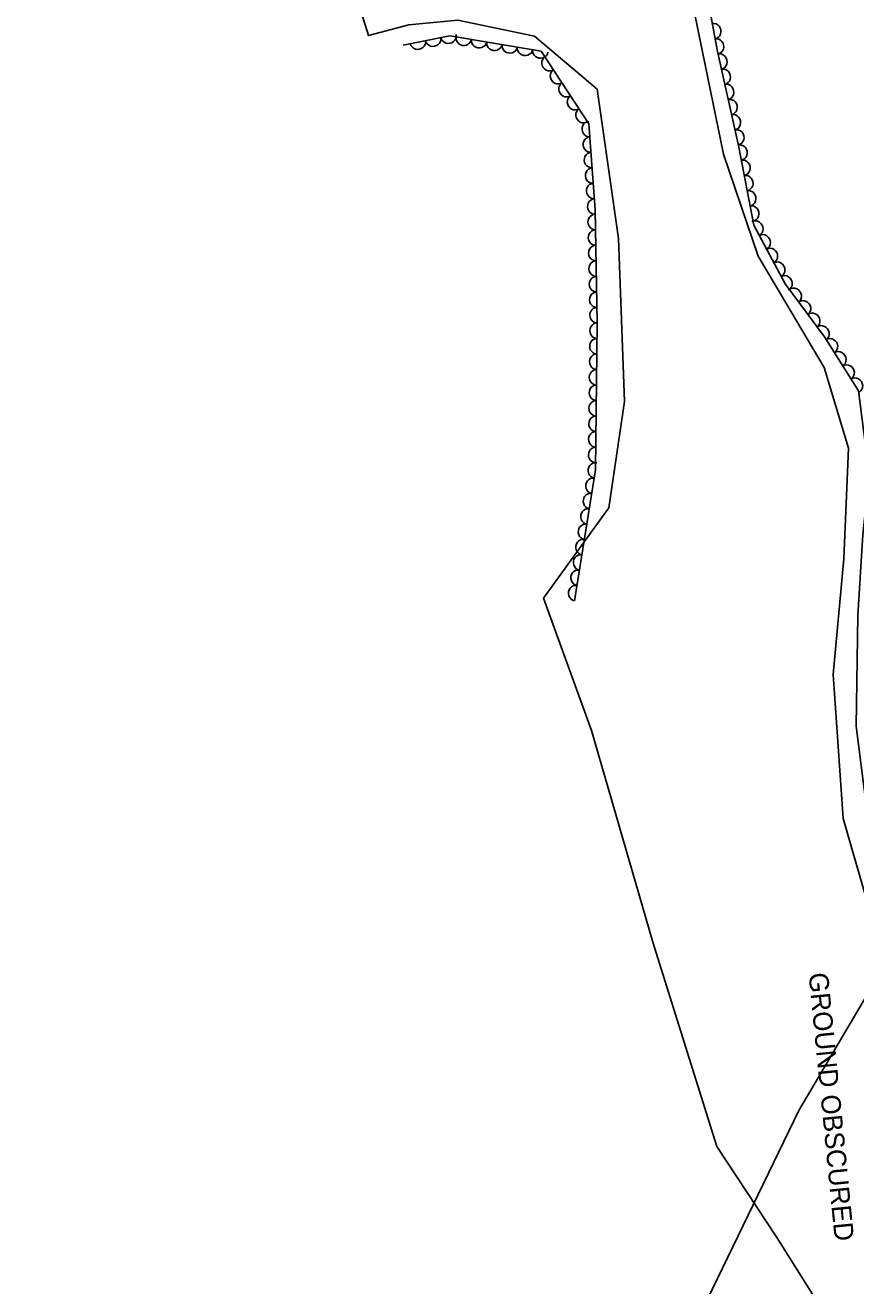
# Model space of a CAD drawing. Extents: x 1746719 to 1766531, y 631721 to 662391.
# Drawn here: x 1753758 to 1753972, y 650565.5 to 650890.3 of the extents above; entities that cross this region are included whole.
import ezdxf

# ---------------------------------------------------------------- set-up
doc = ezdxf.new("R2010")
doc.units = 0
for name, color, linetype in [('SURVEY - AERIAL SURVEY - Photo Control - Points - Locators', 7, 'Continuous'), ('SURVEY - AERIAL SURVEY - Photo Control with Text', 7, 'Continuous'), ('SURVEY - CONTROL - Points - Locators', 7, 'Continuous')]:
    doc.layers.add(name, color=color, linetype=linetype)

msp = doc.modelspace()

# ---------------------------------------------------------------- linework, layer by layer
at = {"layer": 'SURVEY - AERIAL SURVEY - Photo Control - Points - Locators'}
for points in [[(1753893.68, 651205.75), (1753895.74, 651178.95), (1753899.02, 651141.9), (1753902.58, 651087.07), (1753905.75, 651048.18), (1753912.8, 650998.16), (1753915.82, 650965.98), (1753920.99, 650935.43), (1753927.12, 650909.47), (1753937.9, 650857.05), (1753946.76, 650830.75), (1753963.85, 650802.05), (1753970.04, 650781.31), (1753968.9, 650752.77), (1753966.11, 650723), (1753968.67, 650685.88), (1753979.86, 650647.27), (1753985.59, 650600.95), (1753992.83, 650533.24)], [(1753964.13, 650558.06), (1753951.59, 650577.91), (1753936.12, 650601.4), (1753919.68, 650654.02), (1753903.83, 650708.59), (1753891.53, 650742.7), (1753908.35, 650765.89), (1753912.35, 650793.36), (1753910.84, 650835.31), (1753905.36, 650873.77), (1753889.18, 650887.42), (1753869.39, 650891.58), (1753856.79, 650890.39), (1753846.39, 650887.6), (1753757.96, 651171.33)]]:
    msp.add_lwpolyline(points, dxfattribs=at)
at = {"layer": 'SURVEY - AERIAL SURVEY - Photo Control with Text'}
for points in [[(1753930.13, 650917.14), (1753936.21, 650883.96), (1753941.85, 650858.81), (1753945.68, 650838.79), (1753953.75, 650823.68), (1753963.88, 650809.97), (1753972.69, 650796.08), (1753975.37, 650774.57), (1753973.75, 650758.95), (1753972.49, 650738.15), (1753972.08, 650709.68), (1753974.51, 650690.06), (1753983.09, 650674.09), (1753985.99, 650659.44), (1753988.35, 650634.24), (1753990.2, 650614.64), (1753994.72, 650567.4), (1753997.95, 650525.88)], [(1753899.48, 650742), (1753904.9, 650775.73), (1753905.34, 650813.56), (1753904.78, 650842.71), (1753903.21, 650864.82), (1753890.88, 650883.62), (1753867.39, 650887.53), (1753855.3, 650885.16)]]:
    msp.add_lwpolyline(points, dxfattribs=at)
for centre, major_axis in [((1753935.33, 650888.72), (0.36, -1.97)), ((1753859.15, 650885.91), (-1.96, -0.38)), ((1753863.08, 650886.68), (-1.96, -0.38)), ((1753867.01, 650887.45), (-1.96, -0.38)), ((1753870.95, 650886.93), (-1.97, 0.33)), ((1753874.89, 650886.28), (-1.97, 0.33)), ((1753878.84, 650885.62), (-1.97, 0.33)), ((1753936.05, 650884.78), (0.36, -1.97)), ((1753882.79, 650884.96), (-1.97, 0.33)), ((1753886.73, 650884.31), (-1.97, 0.33)), ((1753890.68, 650883.65), (-1.97, 0.33)), ((1753936.9, 650880.87), (0.44, -1.95)), ((1753892.96, 650880.44), (-1.1, 1.67)), ((1753937.77, 650876.97), (0.44, -1.95)), ((1753895.15, 650877.1), (-1.1, 1.67)), ((1753897.35, 650873.75), (-1.1, 1.67)), ((1753938.65, 650873.07), (0.44, -1.95)), ((1753899.54, 650870.41), (-1.1, 1.67)), ((1753939.52, 650869.16), (0.44, -1.95)), ((1753901.74, 650867.06), (-1.1, 1.67)), ((1753940.4, 650865.26), (0.44, -1.95)), ((1753903.31, 650863.51), (-0.14, 1.99)), ((1753941.27, 650861.36), (0.44, -1.95)), ((1753903.59, 650859.52), (-0.14, 1.99)), ((1753903.87, 650855.53), (-0.14, 1.99)), ((1753942.11, 650857.44), (0.38, -1.96)), ((1753904.15, 650851.54), (-0.14, 1.99)), ((1753942.86, 650853.52), (0.38, -1.96)), ((1753943.61, 650849.59), (0.38, -1.96)), ((1753904.44, 650847.55), (-0.14, 1.99)), ((1753944.36, 650845.66), (0.38, -1.96)), ((1753904.72, 650843.56), (-0.14, 1.99)), ((1753945.11, 650841.73), (0.38, -1.96)), ((1753904.84, 650839.56), (-0.04, 2)), ((1753946.15, 650837.9), (0.94, -1.76)), ((1753904.92, 650835.56), (-0.04, 2)), ((1753948.04, 650834.37), (0.94, -1.76)), ((1753904.99, 650831.56), (-0.04, 2)), ((1753949.92, 650830.84), (0.94, -1.76)), ((1753905.07, 650827.56), (-0.04, 2)), ((1753951.8, 650827.32), (0.94, -1.76)), ((1753905.15, 650823.56), (-0.04, 2)), ((1753953.69, 650823.79), (0.94, -1.76)), ((1753905.23, 650819.56), (-0.04, 2)), ((1753956.05, 650820.56), (1.19, -1.61)), ((1753905.3, 650815.57), (-0.04, 2)), ((1753958.43, 650817.35), (1.19, -1.61)), ((1753960.81, 650814.13), (1.19, -1.61)), ((1753905.32, 650811.57), (0.02, 2)), ((1753963.18, 650810.91), (1.19, -1.61)), ((1753905.27, 650807.57), (0.02, 2)), ((1753965.39, 650807.58), (1.07, -1.69)), ((1753905.23, 650803.57), (0.02, 2)), ((1753967.54, 650804.2), (1.07, -1.69)), ((1753905.18, 650799.57), (0.02, 2)), ((1753969.68, 650800.82), (1.07, -1.69)), ((1753971.82, 650797.45), (1.07, -1.69)), ((1753905.13, 650795.57), (0.02, 2)), ((1753905.09, 650791.57), (0.02, 2)), ((1753905.04, 650787.57), (0.02, 2)), ((1753904.99, 650783.57), (0.02, 2)), ((1753904.95, 650779.57), (0.02, 2)), ((1753904.88, 650775.57), (0.32, 1.97)), ((1753904.24, 650771.62), (0.32, 1.97)), ((1753903.61, 650767.67), (0.32, 1.97)), ((1753902.97, 650763.72), (0.32, 1.97)), ((1753902.33, 650759.77), (0.32, 1.97)), ((1753901.7, 650755.82), (0.32, 1.97)), ((1753901.06, 650751.88), (0.32, 1.97)), ((1753900.43, 650747.93), (0.32, 1.97)), ((1753899.79, 650743.98), (0.32, 1.97))]:
    msp.add_ellipse(centre, major_axis=major_axis, ratio=0.940188, start_param=0, end_param=3.141593, dxfattribs=at)
at = {"layer": 'SURVEY - CONTROL - Points - Locators'}
msp.add_lwpolyline([(1753788.95, 650384.07), (1753825.28, 650445.89), (1753839.88, 650455.8), (1753871.89, 650458.05), (1753890.56, 650472.81), (1753957.31, 650610.67), (1753992.12, 650669.75), (1754086.14, 650805.93), (1754239.48, 650996.5)], dxfattribs=at)

# ---------------------------------------------------------------- texts
at = {"layer": 'SURVEY - AERIAL SURVEY - Photo Control - Points - Locators'}
msp.add_text('GROUND OBSCURED', height=5, rotation=275.6107, dxfattribs=at).set_placement((1753959.79, 650645.96))

doc.saveas('drawing.dxf')
